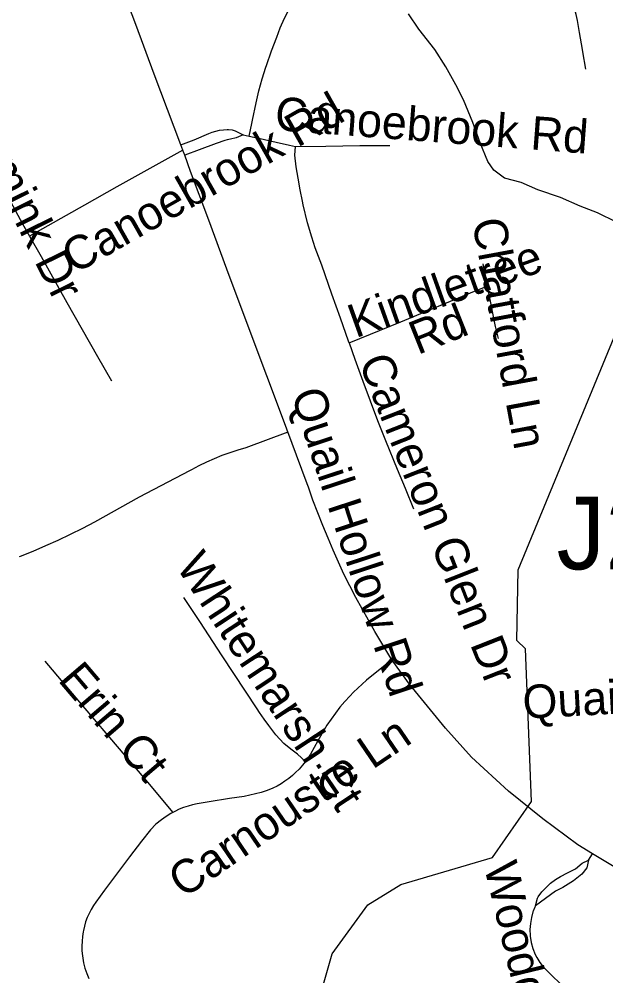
# Model space of a CAD drawing. Extents: x 1383679 to 1536984, y 460658 to 651027.
# Drawn here: x 1451766 to 1453430, y 502114 to 504828 of the extents above; entities that cross this region are included whole.
import ezdxf

# ---------------------------------------------------------------- set-up
doc = ezdxf.new("R2010")
doc.units = 0
for name, color, linetype in [('Exist Hydrographic Creek Single Shore', 7, 'Continuous'), ('Exist Hydrographic Misc Water Feature', 7, 'Continuous'), ('Exist Road Non-System Structure Non-Sys Other Number Label', 7, 'Continuous'), ('Exist Road Non-System Type 51', 7, 'Continuous'), ('Exist Road Non-System Type 51 Label', 7, 'Continuous')]:
    doc.layers.add(name, color=color, linetype=linetype)

msp = doc.modelspace()

# ---------------------------------------------------------------- linework, layer by layer
at = {"layer": 'Exist Hydrographic Creek Single Shore'}
msp.add_lwpolyline([(1450129.3, 500044.9), (1450346.3, 500034), (1450753.3, 499976.5), (1451504.3, 499997.5), (1452040.3, 500137.7), (1452150.3, 500207.7), (1452313.3, 500480.2), (1452392.3, 500721.5), (1452457.3, 501488.3), (1452653.3, 502176.9), (1452755.3, 502316), (1452848.3, 502373.2), (1453108.3, 502450), (1453219.4, 502608.6), (1453202.3, 503042.3), (1453177.3, 503065.7), (1453181.3, 503265.9), (1453670.4, 504450.8), (1453674.4, 504674), (1453649.4, 504700.7), (1453604.3, 504951.1), (1453571.3, 505017.4), (1453574.3, 505145.3), (1453755.4, 505489.7)], dxfattribs=at)
at = {"layer": 'Exist Hydrographic Misc Water Feature'}
msp.add_lwpolyline([(1453545.1, 504202), (1453501.7, 504230.7), (1453460.1, 504252.1), (1453406.5, 504278.6), (1453356.8, 504297.7), (1453301.3, 504322.6), (1453237.6, 504344.4), (1453190.1, 504365), (1453142.2, 504377.5), (1453112.6, 504400.2), (1453095, 504424.4), (1453074, 504477.3), (1453053.1, 504535.2), (1453026.2, 504599.7), (1453004.9, 504642), (1452975.9, 504692.6), (1452944.8, 504741.7), (1452899.8, 504800), (1452870.6, 504843.3)], dxfattribs=at)
at = {"layer": 'Exist Road Non-System Type 51'}
for p, q in [((1452230.2, 504456.8), (1452224.6, 504471.7)), ((1453080.9, 504134.2), (1453093.5, 504070.7)), ((1453381, 502443), (1453392.5, 502461))]:
    msp.add_line(p, q, dxfattribs=at)
for points in [[(1452224.6, 504471.7), (1452148.4, 504672.1), (1452096.5, 504813.1), (1452039.3, 504966.6), (1452004.3, 505058.4), (1452001.5, 505066), (1451881.3, 505386.2), (1451816.1, 505563.5), (1451810.9, 505578.6)], [(1453372.9, 504686.2), (1453365.2, 504735.5), (1453363.7, 504741.6), (1453355.3, 504789.9), (1453355.2, 504790.3), (1453352.9, 504807.5), (1453349.8, 504824.5), (1453345.9, 504841.3), (1453341.3, 504858), (1453336, 504874.4), (1453330, 504890.5), (1453323.3, 504906.4), (1453315.8, 504922), (1453313.4, 504926.6), (1453305, 504941.5), (1453295.9, 504956), (1453286.3, 504970), (1453276, 504983.6), (1453265.1, 504996.7), (1453253.4, 505009.1), (1453241, 505021.3), (1453197, 505066), (1453165.6, 505098), (1453141.8, 505125.8)], [(1452418.2, 504496.5), (1452422.4, 504513.9), (1452425.8, 504531.9), (1452427.4, 504541.6), (1452438.4, 504590.5), (1452445.9, 504624.5), (1452455, 504658.5), (1452465.6, 504691.9), (1452467.2, 504696.7), (1452481.7, 504738.5), (1452496.4, 504776.7), (1452506.5, 504803.8), (1452518.3, 504830.7), (1452531.4, 504856.7), (1452532.1, 504858), (1452539.1, 504877.5), (1452544.9, 504898), (1452546.4, 504905.1)], [(1451533.3, 504782.8), (1451549.9, 504697.7), (1451563.4, 504623.6), (1451566.9, 504607.1), (1451571.1, 504590.7), (1451576.1, 504574.6), (1451581.8, 504558.8), (1451588.2, 504543.2), (1451595.3, 504527.8), (1451600.1, 504518.4), (1451607.8, 504503.1), (1451616.5, 504489.3), (1451625.9, 504475.2), (1451635.7, 504461.6), (1451645.8, 504448.9), (1451660.3, 504432), (1451674.6, 504414.3), (1451688.2, 504396), (1451701.1, 504377.3), (1451712.2, 504360), (1451741.5, 504310.8), (1451775.3, 504247.3), (1451795.3, 504212.5)], [(1452224.6, 504471.7), (1452261.7, 504486.1), (1452303.7, 504503.5), (1452313.5, 504507.3), (1452323.7, 504510.4), (1452334.3, 504512.8), (1452344.9, 504514.2), (1452355.5, 504514.9), (1452359.2, 504514.9), (1452369.6, 504513.8), (1452378.3, 504511.6), (1452401.3, 504500.4)], [(1452401.3, 504500.4), (1452381.6, 504491.1), (1452365.2, 504487.7), (1452356.2, 504486), (1452349.5, 504484.3), (1452324.9, 504475.5), (1452276, 504457.6), (1452235.5, 504442)], [(1452401.3, 504500.4), (1452418.1, 504496.5), (1452418.2, 504496.5)], [(1452418.2, 504496.5), (1452449.1, 504489.4), (1452494.9, 504479.2), (1452532.8, 504470.3), (1452549.2, 504466.6)], [(1452702, 503909.8), (1452700.2, 503914.8), (1452676.9, 503980.3), (1452653, 504048.3), (1452624.2, 504130.1), (1452605.8, 504179.8), (1452596.1, 504209.6), (1452583.6, 504250.7), (1452571.4, 504301.8), (1452569.2, 504311.5), (1452562.7, 504344.1), (1452556.9, 504376.7), (1452551.9, 504409.5), (1452547.6, 504442.6), (1452549.2, 504466.6)], [(1452549.2, 504466.6), (1452635.5, 504467.8), (1452732, 504469.7), (1452817.3, 504469.5)], [(1452230.2, 504456.8), (1452042.7, 504352.3), (1451951.4, 504300.4), (1451795.3, 504212.5)], [(1452235.5, 504442), (1452231.4, 504453.7), (1452230.2, 504456.8)], [(1452823.3, 503010.5), (1452774.5, 503091.2), (1452720.5, 503187.8), (1452703.5, 503220.7), (1452687.1, 503254), (1452671.5, 503287.6), (1452656.5, 503321.5), (1452642.3, 503355.7), (1452627.2, 503391.5), (1452612.8, 503427.5), (1452599.2, 503463.8), (1452586.4, 503500.4), (1452583.1, 503510.3), (1452509.8, 503705.5), (1452426.3, 503927.3), (1452355.2, 504119), (1452303.7, 504257.9), (1452251.8, 504396.1), (1452235.5, 504442)], [(1451795.3, 504212.5), (1451828.2, 504155.3), (1451901.3, 504024.4), (1451987.5, 503871.4), (1452027.8, 503802.2)], [(1452702, 503909.8), (1452848.7, 503969.7), (1453057.3, 504056.1), (1453093.5, 504070.7)], [(1453093.5, 504070.7), (1453116.5, 503955.9), (1453124.8, 503922.6)], [(1452702, 503909.8), (1452718.1, 503864.1), (1452741, 503801.7), (1452782.3, 503689.5), (1452804.6, 503632.9), (1452838.4, 503551.3), (1452860.6, 503497.5), (1452884, 503438.9)], [(1452527.8, 503656.7), (1452408.9, 503612.2), (1452386, 503605.6), (1452363.4, 503598.2), (1452341, 503590.1), (1452318.9, 503581.2), (1452297.1, 503571.6), (1452275.7, 503561.3), (1452254.6, 503550.2), (1452249, 503547.1), (1452105.7, 503471.8), (1451979.8, 503401.8), (1451945.5, 503383.7), (1451910.7, 503366.4), (1451875.6, 503349.7), (1451840.2, 503333.8), (1451804.4, 503318.5), (1451768.4, 503304), (1451765.4, 503302.9)], [(1452578.4, 502722.9), (1452555.1, 502743), (1452536.4, 502757.6), (1452516.9, 502773.2), (1452494.2, 502797.8), (1452473.8, 502824.6), (1452460.5, 502842.7), (1452447.9, 502861.2), (1452441.2, 502871.6), (1452342, 503022.1), (1452277.8, 503119.1), (1452232.9, 503187.6)], [(1451838.3, 503006.7), (1451952, 502872.7), (1452135.8, 502657.5), (1452182.1, 502601.9), (1452201.2, 502577.4)], [(1452823.3, 503010.5), (1452751.3, 502953.1), (1452714.5, 502918.8), (1452703.5, 502907.6), (1452689.4, 502892.2), (1452675.8, 502876.2), (1452662.9, 502859.7), (1452650.6, 502842.8), (1452638.9, 502825.2), (1452613.3, 502781.3), (1452592.4, 502742.9), (1452586.9, 502734.6), (1452578.4, 502722.9)], [(1453392.5, 502461), (1453351, 502486), (1453251, 502560.1), (1453153.6, 502638.1), (1453049.4, 502734.3), (1452975.6, 502817.4), (1452873, 502942.1), (1452825.3, 503007.2), (1452823.3, 503010.5)], [(1452578.4, 502722.9), (1452569.3, 502711.8), (1452559.7, 502701.1), (1452549.5, 502690.9), (1452540.8, 502682.9), (1452530.5, 502674.4), (1452519.8, 502666.6), (1452508.7, 502659.3), (1452497.2, 502652.7), (1452485.4, 502647), (1452468.9, 502640.3), (1452452.6, 502634.4), (1452404, 502623.6), (1452362.3, 502617.6), (1452304.5, 502608), (1452270.5, 502602.1), (1452257.6, 502599.5), (1452244.7, 502596.1), (1452232, 502591.8), (1452219.6, 502586.8), (1452207.5, 502580.9), (1452201.2, 502577.4)], [(1452201.2, 502577.4), (1452196.1, 502574.5), (1452182.5, 502566.1), (1452169.3, 502556.9), (1452153.8, 502544.7), (1452137.9, 502528.5), (1452112.4, 502496.9), (1452078.6, 502452.4), (1452041.9, 502402.6), (1452008.2, 502357.4), (1451983.6, 502323.9), (1451976.5, 502313.8), (1451969.8, 502302.9), (1451963.9, 502291.6), (1451958.7, 502279.9), (1451954.3, 502267.9), (1451950.8, 502255.6), (1451948.1, 502243.3), (1451947.5, 502239.7), (1451945.3, 502226.4), (1451944, 502212.7), (1451943.5, 502198.9), (1451943.8, 502185.1), (1451945, 502171.4), (1451947, 502157.9), (1451948.2, 502151.5), (1451952.3, 502136.2), (1451957.2, 502121.3), (1451962.9, 502106.6)], [(1454057.9, 502158.8), (1453917.1, 502214.8), (1453693.4, 502306.7), (1453576.2, 502360.8), (1453458.3, 502421.2), (1453392.5, 502461)], [(1453381, 502443), (1453376.5, 502420.9), (1453361.9, 502402.6), (1453338.3, 502383.5), (1453308.1, 502364.7), (1453287.3, 502354.2), (1453230.7, 502312.7), (1453236.1, 502334.9), (1453238.1, 502338.6), (1453248.7, 502352.6), (1453260.4, 502365.4), (1453273.2, 502377), (1453287.1, 502387.4), (1453301.6, 502396.3), (1453321.2, 502406.9), (1453344.1, 502418.4), (1453362.8, 502434.3), (1453381, 502443)], [(1453230.9, 502312.6), (1453228.7, 502309.2), (1453224, 502298.3), (1453223.4, 502296.5), (1453218.8, 502280.1), (1453215.9, 502263), (1453214.6, 502245.8), (1453215.1, 502228.8), (1453215.2, 502227.1), (1453218.5, 502209.3), (1453223.4, 502191.9), (1453229.8, 502175.2), (1453234.1, 502166.2), (1453242.5, 502152.7), (1453252.2, 502140.3), (1453261.5, 502130.6), (1453315.9, 502078)]]:
    msp.add_lwpolyline(points, dxfattribs=at)

# ---------------------------------------------------------------- texts
at = {"layer": 'Exist Road Non-System Structure Non-Sys Other Number Label'}
msp.add_text('J240', height=206.69, dxfattribs=at).set_placement((1453290.3, 503267.4))
at = {"layer": 'Exist Road Non-System Type 51 Label'}
for s, rotation, p in [('Aronomink Dr', 296.4259, (1451522.1, 504716.9)), ('Canoebrook Rd', 29.5784, (1451922.4, 504103.7)), ('Canoebrook Rd', 355.6685, (1452489.1, 504513.8)), ('Chatford Ln', 280.5391, (1453050.2, 504255.7)), ('Kindletree', 19.7087, (1452720.1, 503922.9)), ('Rd', 21.8022, (1452896.3, 503875.1)), ('Cameron Glen Dr', 291.5409, (1452727.8, 503857)), ('Quail Hollow Rd', 288.189, (1452536, 503764.7)), ('Whitemarsh Ct', 303.3107, (1452208.7, 503276.5)), ('Erin Ct', 310.4625, (1451873.2, 502953)), ('Quail Glenn Ct', 3.2072, (1453196.5, 502843.3)), ('Carnoustie Ln', 34.2768, (1452231.5, 502332.6)), ('Woodglen Ln', 283.5962, (1453083.9, 502425.4))]:
    msp.add_text(s, height=95, rotation=rotation, dxfattribs=at).set_placement(p)

doc.saveas('drawing.dxf')
